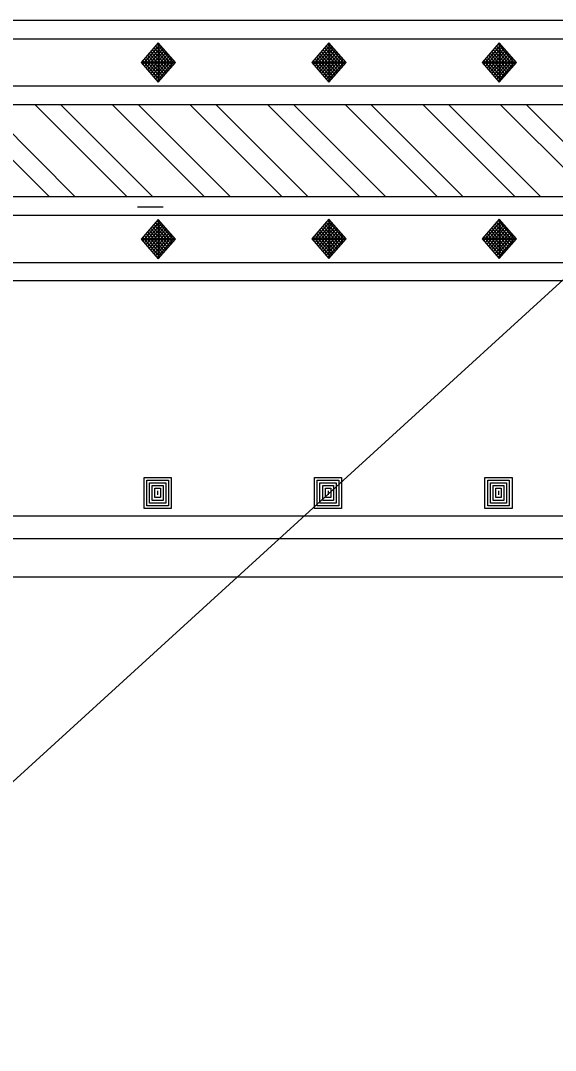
# Model space of a CAD drawing. Extents: x 639362 to 641108, y 298458 to 299646.
# Drawn here: x 639677.2 to 639712.3, y 298704.6 to 298772.2 of the extents above; entities that cross this region are included whole.
import ezdxf

# ---------------------------------------------------------------- set-up
doc = ezdxf.new("R2010")
doc.units = 0
doc.layers.add('2', color=7, linetype='Continuous')

msp = doc.modelspace()

# ---------------------------------------------------------------- linework, layer by layer
at = {"layer": '2'}
for p, q in [((639719.726, 298772.157), (639431.255, 298772.157)), ((639431.255, 298770.957), (639719.637, 298770.957)), ((639686.213, 298770.702), (639685.085, 298769.407)), ((639686.317, 298770.582), (639685.204, 298769.303)), ((639686.421, 298770.462), (639685.294, 298769.167)), ((639686.025, 298770.486), (639687.152, 298769.191)), ((639686.129, 298770.606), (639687.257, 298769.311)), ((639687.34, 298769.407), (639686.213, 298770.702)), ((639686.213, 298770.702), (639686.213, 298768.111)), ((639697.412, 298770.696), (639696.284, 298769.401)), ((639697.516, 298770.576), (639696.403, 298769.298)), ((639697.224, 298770.48), (639698.351, 298769.185)), ((639697.328, 298770.6), (639698.456, 298769.305)), ((639698.539, 298769.401), (639697.412, 298770.696)), ((639697.412, 298770.696), (639697.412, 298768.106)), ((639708.595, 298770.696), (639707.468, 298769.401)), ((639708.7, 298770.576), (639707.587, 298769.298)), ((639708.408, 298770.48), (639709.535, 298769.185)), ((639708.512, 298770.6), (639709.639, 298769.305)), ((639709.723, 298769.401), (639708.595, 298770.696)), ((639708.595, 298770.696), (639708.595, 298768.106)), ((639686.526, 298770.342), (639685.398, 298769.047)), ((639686.63, 298770.223), (639685.503, 298768.927)), ((639685.503, 298769.887), (639686.63, 298768.591)), ((639686.735, 298770.103), (639685.607, 298768.807)), ((639685.607, 298770.007), (639686.735, 298768.711)), ((639685.711, 298770.127), (639686.839, 298768.831)), ((639686.839, 298769.983), (639685.711, 298768.687)), ((639685.816, 298770.247), (639686.943, 298768.951)), ((639686.943, 298769.863), (639685.816, 298768.567)), ((639685.92, 298770.366), (639687.048, 298769.071)), ((639697.621, 298770.456), (639696.493, 298769.161)), ((639697.725, 298770.337), (639696.597, 298769.041)), ((639697.829, 298770.217), (639696.702, 298768.921)), ((639696.702, 298769.881), (639697.829, 298768.585)), ((639697.934, 298770.097), (639696.806, 298768.801)), ((639696.806, 298770.001), (639697.934, 298768.705)), ((639696.911, 298770.121), (639698.038, 298768.825)), ((639698.038, 298769.977), (639696.911, 298768.681)), ((639697.015, 298770.241), (639698.143, 298768.945)), ((639698.143, 298769.857), (639697.015, 298768.561)), ((639697.119, 298770.361), (639698.247, 298769.065)), ((639708.804, 298770.456), (639707.677, 298769.161)), ((639708.909, 298770.337), (639707.781, 298769.041)), ((639709.013, 298770.217), (639707.885, 298768.921)), ((639707.885, 298769.881), (639709.013, 298768.585)), ((639709.117, 298770.097), (639707.99, 298768.801)), ((639707.99, 298770.001), (639709.117, 298768.705)), ((639708.094, 298770.121), (639709.222, 298768.825)), ((639709.222, 298769.977), (639708.094, 298768.681)), ((639708.199, 298770.241), (639709.326, 298768.945)), ((639709.326, 298769.857), (639708.199, 298768.561)), ((639708.303, 298770.361), (639709.431, 298769.065)), ((639685.085, 298769.407), (639686.213, 298768.111)), ((639685.085, 298769.407), (639687.34, 298769.407)), ((639685.189, 298769.527), (639686.317, 298768.231)), ((639685.294, 298769.647), (639686.421, 298768.351)), ((639685.398, 298769.767), (639686.526, 298768.471)), ((639687.048, 298769.743), (639685.92, 298768.447)), ((639687.152, 298769.623), (639686.025, 298768.327)), ((639687.257, 298769.503), (639686.129, 298768.207)), ((639686.213, 298768.111), (639687.34, 298769.407)), ((639696.284, 298769.401), (639697.412, 298768.106)), ((639696.284, 298769.401), (639698.539, 298769.401)), ((639696.389, 298769.521), (639697.516, 298768.225)), ((639696.493, 298769.641), (639697.621, 298768.345)), ((639696.597, 298769.761), (639697.725, 298768.465)), ((639698.247, 298769.737), (639697.119, 298768.441)), ((639698.351, 298769.617), (639697.224, 298768.321)), ((639698.456, 298769.497), (639697.328, 298768.201)), ((639697.412, 298768.106), (639698.539, 298769.401)), ((639707.468, 298769.401), (639708.595, 298768.106)), ((639707.468, 298769.401), (639709.723, 298769.401)), ((639707.572, 298769.521), (639708.7, 298768.225)), ((639707.677, 298769.641), (639708.804, 298768.345)), ((639707.781, 298769.761), (639708.909, 298768.465)), ((639709.431, 298769.737), (639708.303, 298768.441)), ((639709.535, 298769.617), (639708.408, 298768.321)), ((639709.639, 298769.497), (639708.512, 298768.201)), ((639708.595, 298768.106), (639709.723, 298769.401)), ((639719.409, 298767.845), (639606.893, 298767.845)), ((639623.223, 298766.645), (639719.32, 298766.645)), ((639679.07, 298760.59), (639673.009, 298766.645)), ((639674.707, 298766.645), (639680.767, 298760.59)), ((639684.163, 298760.59), (639678.103, 298766.645)), ((639678.103, 298766.645), (639679.801, 298766.645)), ((639679.801, 298766.645), (639685.861, 298760.59)), ((639689.257, 298760.59), (639683.196, 298766.645)), ((639683.196, 298766.645), (639684.894, 298766.645)), ((639684.894, 298766.645), (639690.954, 298760.59)), ((639694.35, 298760.59), (639688.29, 298766.645)), ((639688.29, 298766.645), (639689.988, 298766.645)), ((639689.988, 298766.645), (639696.048, 298760.59)), ((639699.444, 298760.59), (639693.383, 298766.645)), ((639693.383, 298766.645), (639695.081, 298766.645)), ((639695.081, 298766.645), (639701.141, 298760.59)), ((639704.537, 298760.59), (639698.477, 298766.645)), ((639698.477, 298766.645), (639700.175, 298766.645)), ((639700.175, 298766.645), (639706.235, 298760.59)), ((639709.631, 298760.59), (639703.57, 298766.645)), ((639703.57, 298766.645), (639705.268, 298766.645)), ((639705.268, 298766.645), (639711.328, 298760.59)), ((639714.724, 298760.59), (639708.664, 298766.645)), ((639708.664, 298766.645), (639710.362, 298766.645)), ((639710.362, 298766.645), (639716.422, 298760.59)), ((639657.3, 298704.573), (639723.666, 298765.08)), ((639760.294, 298760.59), (639664.196, 298760.59)), ((639680.767, 298760.59), (639679.07, 298760.59)), ((639685.861, 298760.59), (639684.163, 298760.59)), ((639690.954, 298760.59), (639689.257, 298760.59)), ((639696.048, 298760.59), (639694.35, 298760.59)), ((639701.141, 298760.59), (639699.444, 298760.59)), ((639706.235, 298760.59), (639704.537, 298760.59)), ((639711.328, 298760.59), (639709.631, 298760.59)), ((639686.547, 298759.905), (639684.849, 298759.905)), ((639664.108, 298759.39), (639776.623, 298759.39)), ((639686.213, 298759.11), (639685.085, 298757.814)), ((639686.317, 298758.99), (639685.204, 298757.711)), ((639686.129, 298759.014), (639687.257, 298757.718)), ((639687.34, 298757.814), (639686.213, 298759.11)), ((639686.213, 298759.11), (639686.213, 298756.519)), ((639697.412, 298759.13), (639696.284, 298757.835)), ((639697.516, 298759.01), (639696.403, 298757.731)), ((639697.328, 298759.034), (639698.456, 298757.739)), ((639698.539, 298757.835), (639697.412, 298759.13)), ((639697.412, 298759.13), (639697.412, 298756.539)), ((639708.595, 298759.13), (639707.468, 298757.835)), ((639708.7, 298759.01), (639707.587, 298757.731)), ((639708.512, 298759.034), (639709.639, 298757.739)), ((639709.723, 298757.835), (639708.595, 298759.13)), ((639708.595, 298759.13), (639708.595, 298756.539)), ((639686.421, 298758.87), (639685.294, 298757.574)), ((639686.526, 298758.75), (639685.398, 298757.454)), ((639686.63, 298758.63), (639685.503, 298757.335)), ((639685.503, 298758.294), (639686.63, 298756.999)), ((639686.735, 298758.51), (639685.607, 298757.215)), ((639685.607, 298758.414), (639686.735, 298757.119)), ((639685.711, 298758.534), (639686.839, 298757.239)), ((639686.839, 298758.39), (639685.711, 298757.095)), ((639685.816, 298758.654), (639686.943, 298757.359)), ((639685.92, 298758.774), (639687.048, 298757.478)), ((639686.025, 298758.894), (639687.152, 298757.598)), ((639697.621, 298758.89), (639696.493, 298757.595)), ((639697.725, 298758.77), (639696.597, 298757.475)), ((639697.829, 298758.65), (639696.702, 298757.355)), ((639696.702, 298758.314), (639697.829, 298757.019)), ((639697.934, 298758.53), (639696.806, 298757.235)), ((639696.806, 298758.434), (639697.934, 298757.139)), ((639696.911, 298758.554), (639698.038, 298757.259)), ((639698.038, 298758.41), (639696.911, 298757.115)), ((639697.015, 298758.674), (639698.143, 298757.379)), ((639697.119, 298758.794), (639698.247, 298757.499)), ((639697.224, 298758.914), (639698.351, 298757.619)), ((639708.804, 298758.89), (639707.677, 298757.595)), ((639708.909, 298758.77), (639707.781, 298757.475)), ((639709.013, 298758.65), (639707.885, 298757.355)), ((639707.885, 298758.314), (639709.013, 298757.019)), ((639709.117, 298758.53), (639707.99, 298757.235)), ((639707.99, 298758.434), (639709.117, 298757.139)), ((639708.094, 298758.554), (639709.222, 298757.259)), ((639709.222, 298758.41), (639708.094, 298757.115)), ((639708.199, 298758.674), (639709.326, 298757.379)), ((639708.303, 298758.794), (639709.431, 298757.499)), ((639708.408, 298758.914), (639709.535, 298757.619)), ((639685.085, 298757.814), (639686.213, 298756.519)), ((639685.085, 298757.814), (639687.34, 298757.814)), ((639685.189, 298757.934), (639686.317, 298756.639)), ((639685.294, 298758.054), (639686.421, 298756.759)), ((639685.398, 298758.174), (639686.526, 298756.879)), ((639686.943, 298758.27), (639685.816, 298756.975)), ((639687.048, 298758.15), (639685.92, 298756.855)), ((639687.152, 298758.03), (639686.025, 298756.735)), ((639687.257, 298757.91), (639686.129, 298756.615)), ((639686.213, 298756.519), (639687.34, 298757.814)), ((639696.284, 298757.835), (639697.412, 298756.539)), ((639696.284, 298757.835), (639698.539, 298757.835)), ((639696.389, 298757.955), (639697.516, 298756.659)), ((639696.493, 298758.075), (639697.621, 298756.779)), ((639696.597, 298758.194), (639697.725, 298756.899)), ((639698.143, 298758.29), (639697.015, 298756.995)), ((639698.247, 298758.17), (639697.119, 298756.875)), ((639698.351, 298758.051), (639697.224, 298756.755)), ((639698.456, 298757.931), (639697.328, 298756.635)), ((639697.412, 298756.539), (639698.539, 298757.835)), ((639707.468, 298757.835), (639708.595, 298756.539)), ((639707.468, 298757.835), (639709.723, 298757.835)), ((639707.572, 298757.955), (639708.7, 298756.659)), ((639707.677, 298758.075), (639708.804, 298756.779)), ((639707.781, 298758.194), (639708.909, 298756.899)), ((639709.326, 298758.29), (639708.199, 298756.995)), ((639709.431, 298758.17), (639708.303, 298756.875)), ((639709.535, 298758.051), (639708.408, 298756.755)), ((639709.639, 298757.931), (639708.512, 298756.635)), ((639708.595, 298756.539), (639709.723, 298757.835)), ((639663.879, 298756.279), (639952.262, 298756.279)), ((639952.262, 298755.079), (639663.791, 298755.079)), ((639685.289, 298742.179), (639687.064, 298742.179)), ((639685.289, 298740.14), (639685.289, 298742.179)), ((639687.064, 298742.179), (639687.064, 298740.14)), ((639696.473, 298742.179), (639698.248, 298742.179)), ((639696.473, 298740.14), (639696.473, 298742.179)), ((639698.248, 298742.179), (639698.248, 298740.14)), ((639707.657, 298742.179), (639709.432, 298742.179)), ((639707.657, 298740.14), (639707.657, 298742.179)), ((639709.432, 298742.179), (639709.432, 298740.14)), ((639685.466, 298742.001), (639686.886, 298742.001)), ((639685.466, 298740.317), (639685.466, 298742.001)), ((639685.645, 298741.824), (639686.709, 298741.824)), ((639685.645, 298740.495), (639685.645, 298741.824)), ((639685.822, 298740.672), (639685.822, 298741.647)), ((639685.822, 298741.647), (639686.531, 298741.647)), ((639686, 298741.471), (639686.354, 298741.471)), ((639686, 298740.849), (639686, 298741.471)), ((639686.354, 298741.471), (639686.354, 298740.849)), ((639686.531, 298741.647), (639686.531, 298740.672)), ((639686.709, 298741.824), (639686.709, 298740.495)), ((639686.886, 298742.001), (639686.886, 298740.317)), ((639696.65, 298742.001), (639698.07, 298742.001)), ((639696.65, 298740.317), (639696.65, 298742.001)), ((639696.829, 298741.824), (639697.893, 298741.824)), ((639696.829, 298740.495), (639696.829, 298741.824)), ((639697.005, 298740.672), (639697.005, 298741.647)), ((639697.005, 298741.647), (639697.715, 298741.647)), ((639697.184, 298741.471), (639697.538, 298741.471)), ((639697.184, 298740.849), (639697.184, 298741.471)), ((639697.538, 298741.471), (639697.538, 298740.849)), ((639697.715, 298741.647), (639697.715, 298740.672)), ((639697.893, 298741.824), (639697.893, 298740.495)), ((639698.07, 298742.001), (639698.07, 298740.317)), ((639707.834, 298742.001), (639709.254, 298742.001)), ((639707.834, 298740.317), (639707.834, 298742.001)), ((639708.012, 298741.824), (639709.077, 298741.824)), ((639708.012, 298740.495), (639708.012, 298741.824)), ((639708.189, 298740.672), (639708.189, 298741.647)), ((639708.189, 298741.647), (639708.898, 298741.647)), ((639708.367, 298741.471), (639708.721, 298741.471)), ((639708.367, 298740.849), (639708.367, 298741.471)), ((639708.721, 298741.471), (639708.721, 298740.849)), ((639708.898, 298741.647), (639708.898, 298740.672)), ((639709.077, 298741.824), (639709.077, 298740.495)), ((639709.254, 298742.001), (639709.254, 298740.317)), ((639686.354, 298740.849), (639686, 298740.849)), ((639686.174, 298741.294), (639686.174, 298741.026)), ((639697.538, 298740.849), (639697.184, 298740.849)), ((639697.358, 298741.294), (639697.358, 298741.026)), ((639708.721, 298740.849), (639708.367, 298740.849)), ((639708.542, 298741.294), (639708.542, 298741.026)), ((639687.064, 298740.14), (639685.289, 298740.14)), ((639686.886, 298740.317), (639685.466, 298740.317)), ((639686.709, 298740.495), (639685.645, 298740.495)), ((639686.531, 298740.672), (639685.822, 298740.672)), ((639698.248, 298740.14), (639696.473, 298740.14)), ((639698.07, 298740.317), (639696.65, 298740.317)), ((639697.893, 298740.495), (639696.829, 298740.495)), ((639697.715, 298740.672), (639697.005, 298740.672)), ((639709.432, 298740.14), (639707.657, 298740.14)), ((639709.254, 298740.317), (639707.834, 298740.317)), ((639709.077, 298740.495), (639708.012, 298740.495)), ((639708.898, 298740.672), (639708.189, 298740.672)), ((639431.348, 298739.66), (639952.736, 298739.66)), ((639431.348, 298738.16), (639952.736, 298738.16)), ((639431.348, 298735.66), (639952.736, 298735.66))]:
    msp.add_line(p, q, dxfattribs=at)

doc.saveas('drawing.dxf')
